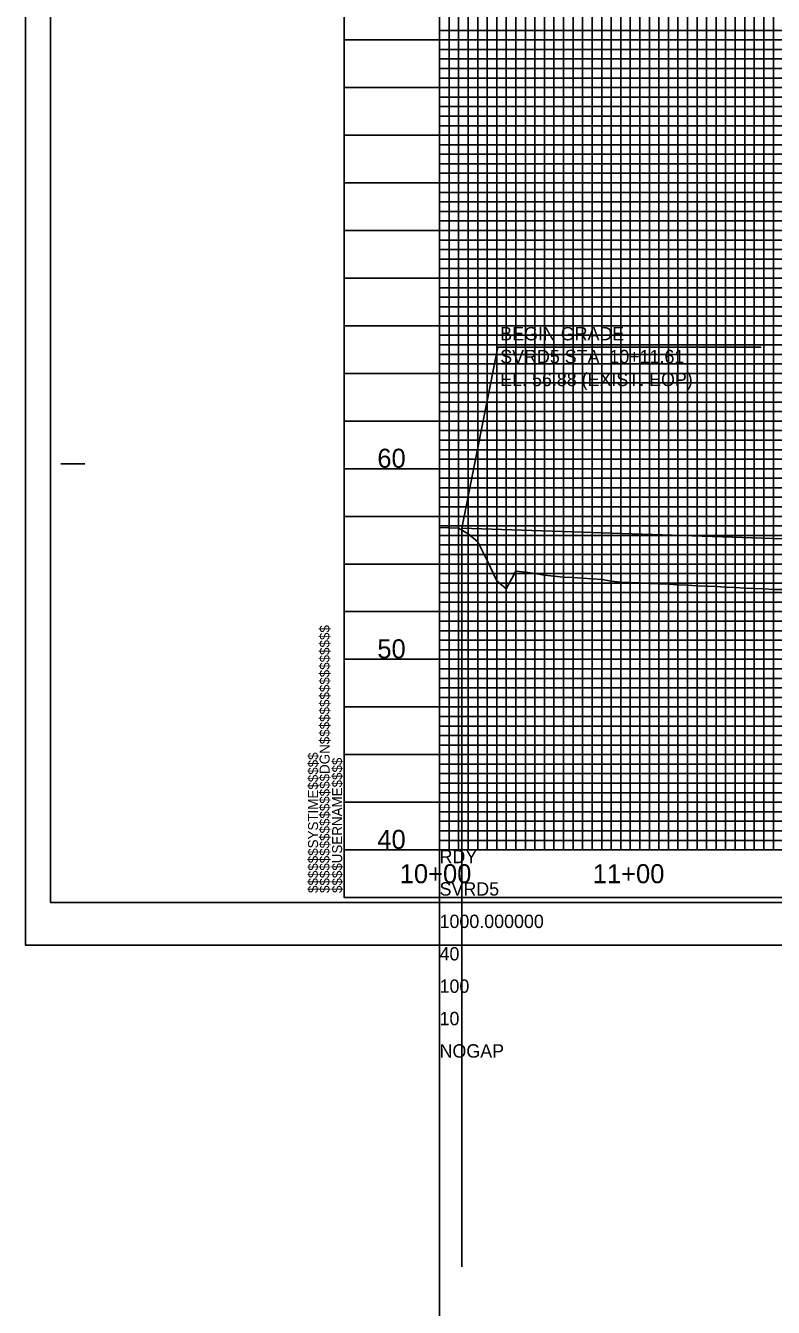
# Model space of a CAD drawing. Extents: x 2345490 to 2436403, y 465165 to 573888.
# Drawn here: x 2381523 to 2381915, y 491263 to 491935 of the extents above; entities that cross this region are included whole.
import ezdxf

# ---------------------------------------------------------------- set-up
doc = ezdxf.new("R2010")
doc.units = 0
for name, color, linetype in [('Default', 7, 'Continuous'), ('Old_Level_1', 7, 'Continuous'), ('Old_Level_18', 7, 'Continuous'), ('Old_Level_2', 7, 'Continuous'), ('Old_Level_40', 7, 'Continuous'), ('Old_Level_41', 7, 'Continuous'), ('Old_Level_42', 7, 'Continuous'), ('Old_Level_43', 7, 'Continuous'), ('Old_Level_50', 7, 'Continuous'), ('Old_Level_51', 7, 'Continuous'), ('Old_Level_52', 7, 'Continuous'), ('Old_Level_62', 7, 'Continuous'), ('Old_Level_63', 7, 'Continuous'), ('Prop Vertical Profile Grade', 7, 'Continuous')]:
    doc.layers.add(name, color=color, linetype=linetype)

msp = doc.modelspace()

# ---------------------------------------------------------------- linework, layer by layer
at = {"layer": 'Default'}
msp.add_line((2381751.735, 491671.75225), (2381751.735, 491284.12549), dxfattribs=at)
at = {"layer": 'Old_Level_1'}
msp.add_lwpolyline([(2381740.125, 491672.1725), (2381745.125, 491671.9405), (2381750.125, 491671.78925), (2381755.125, 491668.84375), (2381760.125, 491664.5085), (2381765.125, 491654.85), (2381770.125, 491644.1575), (2381775.125, 491639.93425), (2381780.125, 491649.11925), (2381785.125, 491648.60225), (2381790.125, 491648.01025), (2381795.125, 491647.06025), (2381800.125, 491646.54525), (2381805.125, 491646.12725), (2381810.125, 491645.82475), (2381815.125, 491645.52225), (2381820.125, 491645.22), (2381825.125, 491644.831), (2381830.125, 491643.919), (2381835.125, 491643.42825), (2381840.125, 491643.2695), (2381845.125, 491643.03975), (2381850.125, 491642.7955), (2381855.125, 491642.55125), (2381860.125, 491642.307), (2381865.125, 491642.06275), (2381870.125, 491641.8185), (2381875.125, 491641.57425), (2381880.125, 491641.33), (2381885.125, 491641.08575), (2381890.125, 491640.8415), (2381895.125, 491640.59725), (2381900.125, 491640.353), (2381905.125, 491640.109), (2381910.125, 491639.86475), (2381915.125, 491639.6205), (2381920.125, 491639.534)], dxfattribs=at)
at = {"layer": 'Old_Level_18'}
msp.add_line((2381690.125, 491477.95225), (2381690.125, 491477.95225), dxfattribs=at)
msp.add_line((2381690.125, 491477.95225), (2381690.125, 491477.95225), dxfattribs=at)
msp.add_lwpolyline([(2383190.125, 492527.95225), (2381690.125, 492527.95225), (2381690.125, 491477.95225), (2383190.125, 491477.95225)], close=True, dxfattribs=at)
at = {"layer": 'Old_Level_2'}
for p, q in [((2381751.735, 491671.75225), (2381770.6945, 491766.76675)), ((2381770.6945, 491766.76675), (2381908.76575, 491766.76675))]:
    msp.add_line(p, q, dxfattribs=at)
at = {"layer": 'Old_Level_40'}
msp.add_line((2381690.125, 491477.95225), (2381690.125, 491477.95225), dxfattribs=at)
msp.add_line((2381690.125, 491477.95225), (2381690.125, 491477.95225), dxfattribs=at)
msp.add_line((2381690.125, 491477.95225), (2381690.125, 491477.95225), dxfattribs=at)
msp.add_line((2381690.125, 491477.95225), (2381690.125, 491477.95225), dxfattribs=at)
at = {"layer": 'Old_Level_41'}
for p, q in [((2381541.625, 491705.45225), (2381554.125, 491705.45225)), ((2383190.125, 491502.95225), (2381690.125, 491502.95225))]:
    msp.add_line(p, q, dxfattribs=at)
for points in [[(2381740.125, 492527.95225), (2381740.125, 491502.95225), (2381790.125, 491502.95225), (2381790.125, 492527.95225)], [(2381765.125, 491502.95225), (2381765.125, 492527.95225), (2381815.125, 492527.95225), (2381815.125, 491502.95225), (2381865.125, 491502.95225), (2381865.125, 492527.95225), (2381915.125, 492527.95225), (2381915.125, 491502.95225), (2381965.125, 491502.95225), (2381965.125, 492527.95225), (2382015.125, 492527.95225), (2382015.125, 491502.95225), (2382065.125, 491502.95225), (2382065.125, 492527.95225), (2382115.125, 492527.95225), (2382115.125, 491502.95225), (2382165.125, 491502.95225), (2382165.125, 492527.95225), (2382215.125, 492527.95225), (2382215.125, 491502.95225), (2382265.125, 491502.95225), (2382265.125, 492527.95225), (2382315.125, 492527.95225)], [(2381840.125, 492527.95225), (2381840.125, 491502.95225), (2381890.125, 491502.95225), (2381890.125, 492527.95225)], [(2383190.125, 491927.95225), (2381690.125, 491927.95225), (2381690.125, 491877.95225), (2383190.125, 491877.95225)], [(2383190.125, 491852.95225), (2381690.125, 491852.95225), (2381690.125, 491902.95225), (2383190.125, 491902.95225)], [(2383190.125, 491827.95225), (2381690.125, 491827.95225), (2381690.125, 491777.95225), (2383190.125, 491777.95225)], [(2383190.125, 491752.95225), (2381690.125, 491752.95225), (2381690.125, 491802.95225), (2383190.125, 491802.95225)], [(2383190.125, 491727.95225), (2381690.125, 491727.95225), (2381690.125, 491677.95225), (2383190.125, 491677.95225)], [(2383190.125, 491627.95225), (2381690.125, 491627.95225), (2381690.125, 491577.95225), (2383190.125, 491577.95225)], [(2383190.125, 491552.95225), (2381690.125, 491552.95225), (2381690.125, 491602.95225), (2383190.125, 491602.95225)], [(2383190.125, 491527.95225), (2381690.125, 491527.95225)], [(2381727.625, 491477.95225), (2381727.625, 491477.95225)]]:
    msp.add_lwpolyline(points, dxfattribs=at)
at = {"layer": 'Old_Level_42'}
msp.add_lwpolyline([(2383190.125, 491652.95225), (2381690.125, 491652.95225), (2381690.125, 491702.95225), (2383190.125, 491702.95225)], dxfattribs=at)
at = {"layer": 'Old_Level_43'}
for points in [[(2381745.125, 492527.95225), (2381745.125, 491502.95225), (2381750.125, 491502.95225), (2381750.125, 492527.95225)], [(2381755.125, 492527.95225), (2381755.125, 491502.95225), (2381760.125, 491502.95225), (2381760.125, 492527.95225)], [(2381770.125, 492527.95225), (2381770.125, 491502.95225), (2381775.125, 491502.95225), (2381775.125, 492527.95225)], [(2381780.125, 492527.95225), (2381780.125, 491502.95225), (2381785.125, 491502.95225), (2381785.125, 492527.95225)], [(2381795.125, 492527.95225), (2381795.125, 491502.95225), (2381800.125, 491502.95225), (2381800.125, 492527.95225)], [(2381805.125, 492527.95225), (2381805.125, 491502.95225), (2381810.125, 491502.95225), (2381810.125, 492527.95225)], [(2381820.125, 492527.95225), (2381820.125, 491502.95225), (2381825.125, 491502.95225), (2381825.125, 492527.95225)], [(2381830.125, 492527.95225), (2381830.125, 491502.95225), (2381835.125, 491502.95225), (2381835.125, 492527.95225)], [(2381845.125, 492527.95225), (2381845.125, 491502.95225), (2381850.125, 491502.95225), (2381850.125, 492527.95225)], [(2381855.125, 492527.95225), (2381855.125, 491502.95225), (2381860.125, 491502.95225), (2381860.125, 492527.95225)], [(2381870.125, 492527.95225), (2381870.125, 491502.95225), (2381875.125, 491502.95225), (2381875.125, 492527.95225)], [(2381880.125, 492527.95225), (2381880.125, 491502.95225), (2381885.125, 491502.95225), (2381885.125, 492527.95225)], [(2381895.125, 492527.95225), (2381895.125, 491502.95225), (2381900.125, 491502.95225), (2381900.125, 492527.95225)], [(2381905.125, 491502.95225), (2381910.125, 491502.95225), (2381910.125, 492527.95225)], [(2381905.125, 492527.95225), (2381905.125, 491502.95225)], [(2383140.125, 491932.95225), (2381740.125, 491932.95225), (2381740.125, 491922.95225), (2383140.125, 491922.95225)], [(2383140.125, 491917.95225), (2381740.125, 491917.95225), (2381740.125, 491912.95225), (2383140.125, 491912.95225)], [(2383140.125, 491907.95225), (2381740.125, 491907.95225), (2381740.125, 491897.95225), (2383140.125, 491897.95225)], [(2383140.125, 491892.95225), (2381740.125, 491892.95225), (2381740.125, 491887.95225), (2383140.125, 491887.95225)], [(2383140.125, 491882.95225), (2381740.125, 491882.95225), (2381740.125, 491872.95225), (2383140.125, 491872.95225)], [(2383140.125, 491867.95225), (2381740.125, 491867.95225), (2381740.125, 491862.95225), (2383140.125, 491862.95225)], [(2383140.125, 491857.95225), (2381740.125, 491857.95225), (2381740.125, 491847.95225), (2383140.125, 491847.95225)], [(2383140.125, 491842.95225), (2381740.125, 491842.95225), (2381740.125, 491837.95225), (2383140.125, 491837.95225)], [(2383140.125, 491832.95225), (2381740.125, 491832.95225), (2381740.125, 491822.95225), (2383140.125, 491822.95225)], [(2383140.125, 491817.95225), (2381740.125, 491817.95225), (2381740.125, 491812.95225), (2383140.125, 491812.95225)], [(2383140.125, 491807.95225), (2381740.125, 491807.95225), (2381740.125, 491797.95225), (2383140.125, 491797.95225)], [(2383140.125, 491792.95225), (2381740.125, 491792.95225), (2381740.125, 491787.95225), (2383140.125, 491787.95225)], [(2383140.125, 491782.95225), (2381740.125, 491782.95225), (2381740.125, 491772.95225), (2383140.125, 491772.95225)], [(2383140.125, 491767.95225), (2381740.125, 491767.95225), (2381740.125, 491762.95225), (2383140.125, 491762.95225)], [(2383140.125, 491757.95225), (2381740.125, 491757.95225), (2381740.125, 491747.95225), (2383140.125, 491747.95225)], [(2383140.125, 491742.95225), (2381740.125, 491742.95225), (2381740.125, 491737.95225), (2383140.125, 491737.95225)], [(2383140.125, 491732.95225), (2381740.125, 491732.95225), (2381740.125, 491722.95225), (2383140.125, 491722.95225)], [(2383140.125, 491717.95225), (2381740.125, 491717.95225), (2381740.125, 491712.95225), (2383140.125, 491712.95225)], [(2383140.125, 491707.95225), (2381740.125, 491707.95225)], [(2381740.125, 491697.95225), (2383140.125, 491697.95225)], [(2383140.125, 491692.95225), (2381740.125, 491692.95225), (2381740.125, 491687.95225), (2383140.125, 491687.95225)], [(2383140.125, 491682.95225), (2381740.125, 491682.95225)], [(2381740.125, 491672.95225), (2383140.125, 491672.95225)], [(2383140.125, 491667.95225), (2381740.125, 491667.95225), (2381740.125, 491662.95225), (2383140.125, 491662.95225)], [(2383140.125, 491657.95225), (2381740.125, 491657.95225), (2381740.125, 491647.95225), (2383140.125, 491647.95225)], [(2383140.125, 491642.95225), (2381740.125, 491642.95225), (2381740.125, 491637.95225), (2383140.125, 491637.95225)], [(2383140.125, 491632.95225), (2381740.125, 491632.95225), (2381740.125, 491622.95225), (2383140.125, 491622.95225)], [(2383140.125, 491617.95225), (2381740.125, 491617.95225), (2381740.125, 491612.95225), (2383140.125, 491612.95225)], [(2383140.125, 491607.95225), (2381740.125, 491607.95225), (2381740.125, 491597.95225), (2383140.125, 491597.95225)], [(2383140.125, 491592.95225), (2381740.125, 491592.95225), (2381740.125, 491587.95225), (2383140.125, 491587.95225)], [(2383140.125, 491582.95225), (2381740.125, 491582.95225), (2381740.125, 491572.95225), (2383140.125, 491572.95225)], [(2383140.125, 491567.95225), (2381740.125, 491567.95225), (2381740.125, 491562.95225), (2383140.125, 491562.95225)], [(2383140.125, 491557.95225), (2381740.125, 491557.95225), (2381740.125, 491547.95225), (2383140.125, 491547.95225)], [(2383140.125, 491542.95225), (2381740.125, 491542.95225), (2381740.125, 491537.95225), (2383140.125, 491537.95225)], [(2383140.125, 491532.95225), (2381740.125, 491532.95225), (2381740.125, 491522.95225), (2383140.125, 491522.95225)], [(2383140.125, 491517.95225), (2381740.125, 491517.95225), (2381740.125, 491512.95225), (2383140.125, 491512.95225)], [(2383140.125, 491507.95225), (2381740.125, 491507.95225)]]:
    msp.add_lwpolyline(points, dxfattribs=at)
at = {"layer": 'Old_Level_50'}
msp.add_line((2381523.125, 491452.95225), (2381523.125, 491452.95225), dxfattribs=at)
msp.add_lwpolyline([(2383202.625, 492530.50225), (2381536.125, 492530.50225), (2381536.125, 491475.40225), (2383202.625, 491475.40225)], close=True, dxfattribs=at)
at = {"layer": 'Old_Level_51'}
msp.add_lwpolyline([(2383207.125, 492552.95225), (2381523.125, 492552.95225), (2381523.125, 491452.95225), (2383207.125, 491452.95225)], close=True, dxfattribs=at)
at = {"layer": 'Old_Level_52'}
msp.add_line((2381536.125, 491475.40225), (2381536.125, 491475.40225), dxfattribs=at)
at = {"layer": 'Old_Level_63'}
for q in [(2381740.125, 494002.95225), (2383587.28325, 491502.95225), (2381740.125, 489002.95225)]:
    msp.add_line((2381740.125, 491502.95225), q, dxfattribs=at)
at = {"layer": 'Prop Vertical Profile Grade'}
msp.add_line((2381751.735, 491671.7523), (2381990.125, 491663.93254), dxfattribs=at)

# ---------------------------------------------------------------- texts
at = {"layer": 'Old_Level_2'}
for s, p in [('BEGIN GRADE', (2381771.94525, 491770.31)), ('SVRD5 STA. 10+11.61', (2381771.94525, 491758.31)), ('EL. 56.88 (EXIST. EOP)', (2381771.94525, 491746.31))]:
    msp.add_text(s, height=7.0000005, dxfattribs=at).set_placement(p)
at = {"layer": 'Old_Level_41'}
for s, p in [('$$$$$$$$$$$$$$$$DGN$$$$$$$$$$$$$$$$', (2381682.475, 491480.31475)), ('$$$$$$SYSTIME$$$$$', (2381676.425, 491480.31475)), ('$$$$USERNAME$$$$', (2381689.05, 491480.32725))]:
    msp.add_text(s, height=5.25, rotation=90, dxfattribs=at).set_placement(p)
at = {"layer": 'Old_Level_62'}
for s, p in [('60', (2381707.5115, 491703.45225)), ('50', (2381707.5115, 491603.45225)), ('40', (2381707.5115, 491503.45225)), ('10+00', (2381719.254, 491485.45225)), ('11+00', (2381820.45075, 491485.45225))]:
    msp.add_text(s, height=10.000001, dxfattribs=at).set_placement(p)
at = {"layer": 'Old_Level_63'}
for s, height, p in [('RDY', 7.000001, (2381740.125, 491495.95225)), ('SVRD5', 7.000001, (2381740.125, 491478.95225)), ('1000.000000', 7.0000005, (2381740.125, 491461.95225)), ('40', 7.000001, (2381740.125, 491444.95225)), ('100', 7.000001, (2381740.125, 491427.95225)), ('10', 7.000001, (2381740.125, 491410.95225)), ('NOGAP', 7.000001, (2381740.125, 491393.95225))]:
    msp.add_text(s, height=height, dxfattribs=at).set_placement(p)

doc.saveas('drawing.dxf')
